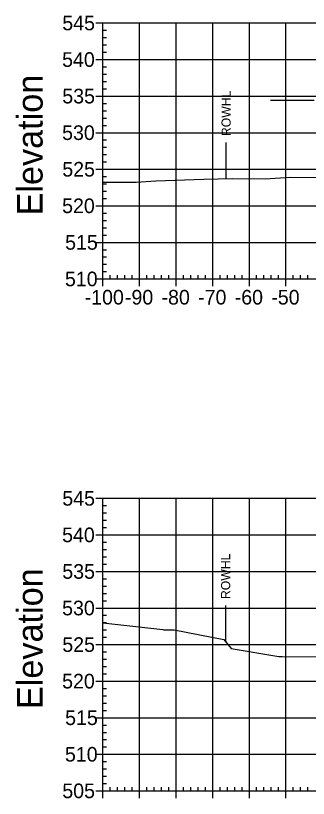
# Model space of a CAD drawing. Extents: x 708103 to 717568, y 374476 to 378707.
# Drawn here: x 708378.1 to 708458.1, y 377402.6 to 377616.6 of the extents above; entities that cross this region are included whole.
import ezdxf

# ---------------------------------------------------------------- set-up
doc = ezdxf.new("R2010")
doc.units = 0
for name, color, linetype in [('57', 7, 'Continuous'), ('59', 7, 'Continuous'), ('60', 7, 'Continuous'), ('Existing', 7, 'Continuous'), ('XS_Right_of_Way', 7, 'Continuous')]:
    doc.layers.add(name, color=color, linetype=linetype)

msp = doc.modelspace()

# ---------------------------------------------------------------- linework, layer by layer
at = {"layer": '57'}
for p, q in [((708399.98, 377614.63), (708401.98, 377614.63)), ((708401.98, 377614.63), (708601.98, 377614.63)), ((708401.98, 377544.63), (708401.98, 377614.63)), ((708401.98, 377544.63), (708401.98, 377614.63)), ((708411.98, 377544.63), (708411.98, 377614.63)), ((708421.98, 377544.63), (708421.98, 377614.63)), ((708431.98, 377544.63), (708431.98, 377614.63)), ((708441.98, 377544.63), (708441.98, 377614.63)), ((708451.98, 377544.63), (708451.98, 377614.63)), ((708401.98, 377612.63), (708402.98, 377612.63)), ((708401.98, 377610.63), (708402.98, 377610.63)), ((708401.98, 377608.63), (708402.98, 377608.63)), ((708401.98, 377606.63), (708402.98, 377606.63)), ((708399.98, 377604.63), (708401.98, 377604.63)), ((708401.98, 377604.63), (708601.98, 377604.63)), ((708401.98, 377602.63), (708402.98, 377602.63)), ((708401.98, 377600.63), (708402.98, 377600.63)), ((708401.98, 377598.63), (708402.98, 377598.63)), ((708401.98, 377596.63), (708402.98, 377596.63)), ((708399.98, 377594.63), (708401.98, 377594.63)), ((708401.98, 377594.63), (708601.98, 377594.63)), ((708401.98, 377592.63), (708402.98, 377592.63)), ((708401.98, 377590.63), (708402.98, 377590.63)), ((708401.98, 377588.63), (708402.98, 377588.63)), ((708401.98, 377586.63), (708402.98, 377586.63)), ((708399.98, 377584.63), (708401.98, 377584.63)), ((708401.98, 377584.63), (708601.98, 377584.63)), ((708401.98, 377582.63), (708402.98, 377582.63)), ((708401.98, 377580.63), (708402.98, 377580.63)), ((708401.98, 377578.63), (708402.98, 377578.63)), ((708401.98, 377576.63), (708402.98, 377576.63)), ((708399.98, 377574.63), (708401.98, 377574.63)), ((708401.98, 377574.63), (708601.98, 377574.63)), ((708401.98, 377572.63), (708402.98, 377572.63)), ((708401.98, 377570.63), (708402.98, 377570.63)), ((708401.98, 377568.63), (708402.98, 377568.63)), ((708401.98, 377566.63), (708402.98, 377566.63)), ((708399.98, 377564.63), (708401.98, 377564.63)), ((708401.98, 377564.63), (708601.98, 377564.63)), ((708401.98, 377562.63), (708402.98, 377562.63)), ((708401.98, 377560.63), (708402.98, 377560.63)), ((708401.98, 377558.63), (708402.98, 377558.63)), ((708401.98, 377556.63), (708402.98, 377556.63)), ((708399.98, 377554.63), (708401.98, 377554.63)), ((708401.98, 377554.63), (708601.98, 377554.63)), ((708401.98, 377552.63), (708402.98, 377552.63)), ((708401.98, 377550.63), (708402.98, 377550.63)), ((708401.98, 377548.63), (708402.98, 377548.63)), ((708401.98, 377546.63), (708402.98, 377546.63)), ((708403.98, 377544.63), (708403.98, 377545.63)), ((708405.98, 377544.63), (708405.98, 377545.63)), ((708407.98, 377544.63), (708407.98, 377545.63)), ((708409.98, 377544.63), (708409.98, 377545.63)), ((708413.98, 377544.63), (708413.98, 377545.63)), ((708415.98, 377544.63), (708415.98, 377545.63)), ((708417.98, 377544.63), (708417.98, 377545.63)), ((708419.98, 377544.63), (708419.98, 377545.63)), ((708423.98, 377544.63), (708423.98, 377545.63)), ((708425.98, 377544.63), (708425.98, 377545.63)), ((708427.98, 377544.63), (708427.98, 377545.63)), ((708429.98, 377544.63), (708429.98, 377545.63)), ((708433.98, 377544.63), (708433.98, 377545.63)), ((708435.98, 377544.63), (708435.98, 377545.63)), ((708437.98, 377544.63), (708437.98, 377545.63)), ((708439.98, 377544.63), (708439.98, 377545.63)), ((708443.98, 377544.63), (708443.98, 377545.63)), ((708445.98, 377544.63), (708445.98, 377545.63)), ((708447.98, 377544.63), (708447.98, 377545.63)), ((708449.98, 377544.63), (708449.98, 377545.63)), ((708453.98, 377544.63), (708453.98, 377545.63)), ((708455.98, 377544.63), (708455.98, 377545.63)), ((708457.98, 377544.63), (708457.98, 377545.63)), ((708399.98, 377544.63), (708401.98, 377544.63)), ((708401.98, 377544.63), (708601.98, 377544.63)), ((708401.98, 377544.63), (708601.98, 377544.63)), ((708401.98, 377542.63), (708401.98, 377544.63)), ((708411.98, 377542.63), (708411.98, 377544.63)), ((708421.98, 377542.63), (708421.98, 377544.63)), ((708431.98, 377542.63), (708431.98, 377544.63)), ((708441.98, 377542.63), (708441.98, 377544.63)), ((708451.98, 377542.63), (708451.98, 377544.63)), ((708399.98, 377484.63), (708401.98, 377484.63)), ((708401.98, 377484.63), (708601.98, 377484.63)), ((708401.98, 377404.63), (708401.98, 377484.63)), ((708401.98, 377404.63), (708401.98, 377484.63)), ((708411.98, 377404.63), (708411.98, 377484.63)), ((708421.98, 377404.63), (708421.98, 377484.63)), ((708431.98, 377404.63), (708431.98, 377484.63)), ((708441.98, 377404.63), (708441.98, 377484.63)), ((708451.98, 377404.63), (708451.98, 377484.63)), ((708401.98, 377482.63), (708402.98, 377482.63)), ((708401.98, 377480.63), (708402.98, 377480.63)), ((708401.98, 377478.63), (708402.98, 377478.63)), ((708401.98, 377476.63), (708402.98, 377476.63)), ((708399.98, 377474.63), (708401.98, 377474.63)), ((708401.98, 377474.63), (708601.98, 377474.63)), ((708401.98, 377472.63), (708402.98, 377472.63)), ((708401.98, 377470.63), (708402.98, 377470.63)), ((708401.98, 377468.63), (708402.98, 377468.63)), ((708401.98, 377466.63), (708402.98, 377466.63)), ((708399.98, 377464.63), (708401.98, 377464.63)), ((708401.98, 377464.63), (708601.98, 377464.63)), ((708401.98, 377462.63), (708402.98, 377462.63)), ((708401.98, 377460.63), (708402.98, 377460.63)), ((708401.98, 377458.63), (708402.98, 377458.63)), ((708401.98, 377456.63), (708402.98, 377456.63)), ((708399.98, 377454.63), (708401.98, 377454.63)), ((708401.98, 377454.63), (708601.98, 377454.63)), ((708401.98, 377452.63), (708402.98, 377452.63)), ((708401.98, 377450.63), (708402.98, 377450.63)), ((708401.98, 377448.63), (708402.98, 377448.63)), ((708401.98, 377446.63), (708402.98, 377446.63)), ((708399.98, 377444.63), (708401.98, 377444.63)), ((708401.98, 377444.63), (708601.98, 377444.63)), ((708401.98, 377442.63), (708402.98, 377442.63)), ((708401.98, 377440.63), (708402.98, 377440.63)), ((708401.98, 377438.63), (708402.98, 377438.63)), ((708401.98, 377436.63), (708402.98, 377436.63)), ((708399.98, 377434.63), (708401.98, 377434.63)), ((708401.98, 377434.63), (708601.98, 377434.63)), ((708401.98, 377432.63), (708402.98, 377432.63)), ((708401.98, 377430.63), (708402.98, 377430.63)), ((708401.98, 377428.63), (708402.98, 377428.63)), ((708401.98, 377426.63), (708402.98, 377426.63)), ((708399.98, 377424.63), (708401.98, 377424.63)), ((708401.98, 377424.63), (708601.98, 377424.63)), ((708401.98, 377422.63), (708402.98, 377422.63)), ((708401.98, 377420.63), (708402.98, 377420.63)), ((708401.98, 377418.63), (708402.98, 377418.63)), ((708401.98, 377416.63), (708402.98, 377416.63)), ((708399.98, 377414.63), (708401.98, 377414.63)), ((708401.98, 377414.63), (708601.98, 377414.63)), ((708401.98, 377412.63), (708402.98, 377412.63)), ((708401.98, 377410.63), (708402.98, 377410.63)), ((708401.98, 377408.63), (708402.98, 377408.63)), ((708401.98, 377406.63), (708402.98, 377406.63)), ((708399.98, 377404.63), (708401.98, 377404.63)), ((708401.98, 377404.63), (708601.98, 377404.63)), ((708401.98, 377404.63), (708601.98, 377404.63)), ((708401.98, 377402.63), (708401.98, 377404.63)), ((708403.98, 377404.63), (708403.98, 377405.63)), ((708405.98, 377404.63), (708405.98, 377405.63)), ((708407.98, 377404.63), (708407.98, 377405.63)), ((708409.98, 377404.63), (708409.98, 377405.63)), ((708411.98, 377402.63), (708411.98, 377404.63)), ((708413.98, 377404.63), (708413.98, 377405.63)), ((708415.98, 377404.63), (708415.98, 377405.63)), ((708417.98, 377404.63), (708417.98, 377405.63)), ((708419.98, 377404.63), (708419.98, 377405.63)), ((708421.98, 377402.63), (708421.98, 377404.63)), ((708423.98, 377404.63), (708423.98, 377405.63)), ((708425.98, 377404.63), (708425.98, 377405.63)), ((708427.98, 377404.63), (708427.98, 377405.63)), ((708429.98, 377404.63), (708429.98, 377405.63)), ((708431.98, 377402.63), (708431.98, 377404.63)), ((708433.98, 377404.63), (708433.98, 377405.63)), ((708435.98, 377404.63), (708435.98, 377405.63)), ((708437.98, 377404.63), (708437.98, 377405.63)), ((708439.98, 377404.63), (708439.98, 377405.63)), ((708441.98, 377402.63), (708441.98, 377404.63)), ((708443.98, 377404.63), (708443.98, 377405.63)), ((708445.98, 377404.63), (708445.98, 377405.63)), ((708447.98, 377404.63), (708447.98, 377405.63)), ((708449.98, 377404.63), (708449.98, 377405.63)), ((708451.98, 377402.63), (708451.98, 377404.63)), ((708453.98, 377404.63), (708453.98, 377405.63)), ((708455.98, 377404.63), (708455.98, 377405.63)), ((708457.98, 377404.63), (708457.98, 377405.63))]:
    msp.add_line(p, q, dxfattribs=at)
at = {"layer": '59'}
msp.add_lwpolyline([(708447.72, 377593.5), (708447.73, 377593.5), (708447.74, 377593.5), (708447.99, 377593.5), (708449.74, 377593.5), (708449.98, 377593.5), (708451.74, 377593.5), (708451.97, 377593.5), (708453.74, 377593.5), (708455.52, 377593.5), (708455.74, 377593.5), (708455.95, 377593.5), (708457.74, 377593.5), (708457.95, 377593.5), (708459.74, 377593.5)], dxfattribs=at)
at = {"layer": 'Existing'}
for points in [[(708401.98, 377571.11), (708411.03, 377571.06), (708416.4, 377571.5), (708429.58, 377571.93), (708437.36, 377572.11), (708446.32, 377572.01), (708453.19, 377572.43), (708462.43, 377572.4)], [(708401.98, 377450.6), (708418.36, 377448.75), (708418.58, 377448.7), (708421.43, 377448.66), (708434.98, 377445.99), (708436.98, 377443.56), (708450.03, 377441.34), (708450.87, 377441.33), (708450.92, 377441.33), (708466.05, 377441.28)]]:
    msp.add_lwpolyline(points, dxfattribs=at)
at = {"layer": 'XS_Right_of_Way'}
for p, q in [((708435.56, 377581.93), (708435.56, 377571.93)), ((708435.42, 377455.32), (708435.42, 377445.32))]:
    msp.add_line(p, q, dxfattribs=at)

# ---------------------------------------------------------------- texts
at = {"layer": '57'}
for s, p in [('545', (708390.86, 377612.63)), ('540', (708390.81, 377602.63)), ('535', (708390.86, 377592.63)), ('530', (708390.81, 377582.63)), ('525', (708390.86, 377572.63)), ('520', (708390.81, 377562.63)), ('515', (708391.63, 377552.63)), ('510', (708391.58, 377542.63)), ('-100', (708396.97, 377537.63)), ('-90', (708407.98, 377537.63)), ('-80', (708417.98, 377537.63)), ('-70', (708427.98, 377537.63)), ('-60', (708437.98, 377537.63)), ('-50', (708447.98, 377537.63)), ('545', (708390.86, 377482.63)), ('540', (708390.81, 377472.63)), ('535', (708390.86, 377462.63)), ('530', (708390.81, 377452.63)), ('525', (708390.86, 377442.63)), ('520', (708390.81, 377432.63)), ('515', (708391.63, 377422.63)), ('510', (708391.58, 377412.63)), ('505', (708390.86, 377402.63))]:
    msp.add_text(s, height=4, dxfattribs=at).set_placement(p)
at = {"layer": '60'}
for p in [(708385.48, 377561.99), (708385.48, 377426.99)]:
    msp.add_text('Elevation', height=7, rotation=90, dxfattribs=at).set_placement(p)
at = {"layer": 'XS_Right_of_Way'}
for p in [(708436.88, 377583.69), (708436.74, 377457.08)]:
    msp.add_text('ROWHL', height=2.5, rotation=90, dxfattribs=at).set_placement(p)

doc.saveas('drawing.dxf')
